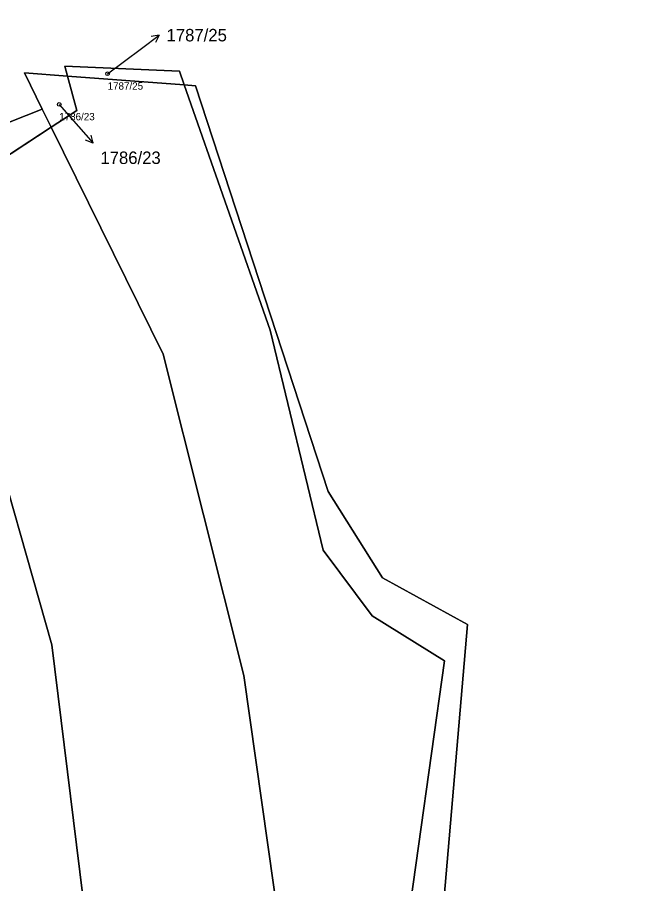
# Model space of a CAD drawing. Extents: x -762274 to -759271, y -1061928 to -1059060.
# Drawn here: x -760757.7 to -760671, y -1060783.7 to -1060665.7 of the extents above; entities that cross this region are included whole.
import ezdxf

# ---------------------------------------------------------------- set-up
doc = ezdxf.new("R2010")
doc.units = 0
for name, color, linetype in [('Definiční body', 7, 'Continuous'), ('Hranice parcel', 7, 'Continuous'), ('Parcelní čísla', 7, 'Continuous'), ('Polygon parcely', 7, 'Continuous'), ('Pop  PČ popisy', 7, 'Continuous')]:
    doc.layers.add(name, color=color, linetype=linetype)

msp = doc.modelspace()

# ---------------------------------------------------------------- linework, layer by layer
at = {"layer": 'Definiční body'}
for centre in [(-760745.36, -1060673.41), (-760751.95, -1060677.58)]:
    msp.add_circle(centre, 0.25, dxfattribs=at)
at = {"layer": 'Hranice parcel'}
for p, q in [((-760750.83, -1060673.71), (-760734.92, -1060674.92)), ((-760758.64, -1060679.96), (-760754.25, -1060678.21)), ((-760753.03, -1060680.68), (-760754.25, -1060678.21)), ((-760772.25, -1060693.27), (-760753.03, -1060680.68))]:
    msp.add_line(p, q, dxfattribs=at)
for points in [[(-760750.83, -1060673.71), (-760751.19, -1060672.36), (-760735.57, -1060673.05), (-760734.92, -1060674.92)], [(-760754.25, -1060678.21), (-760756.67, -1060673.27), (-760750.83, -1060673.71)], [(-760753.03, -1060680.68), (-760749.57, -1060678.41), (-760750.83, -1060673.71)], [(-760734.92, -1060674.92), (-760733.39, -1060675.03), (-760715.3, -1060730.31), (-760707.94, -1060742.06), (-760696.32, -1060748.41), (-760703.91, -1060837.01), (-760668.84, -1060832.96)], [(-760734.92, -1060674.92), (-760723.2, -1060708.32), (-760716.02, -1060738.29), (-760709.31, -1060747.22), (-760699.47, -1060753.35), (-760704.8, -1060791.21), (-760705.92, -1060849.89), (-760673.31, -1060842.96), (-760667.84, -1060837.01)], [(-760645.13, -1061088.59), (-760650.1, -1061061.32), (-760664.65, -1061001.79), (-760672.93, -1060975.78), (-760694.37, -1060912.31), (-760708.34, -1060872.72), (-760712.07, -1060859.46), (-760726.82, -1060755.34), (-760737.78, -1060711.59), (-760753.03, -1060680.68)], [(-760671.11, -1061112.95), (-760676.92, -1061090), (-760686.16, -1061050.39), (-760694.9, -1061021.27), (-760715.88, -1060957.32), (-760730.31, -1060912.84), (-760736.48, -1060884.78), (-760752.94, -1060751.18), (-760762.38, -1060718.06), (-760772.25, -1060693.27)]]:
    msp.add_lwpolyline(points, dxfattribs=at)
at = {"layer": 'Polygon parcely'}
for points in [[(-760760.17, -1060659.78), (-760785.98, -1060669.61), (-760804.86, -1060680.59), (-760758.64, -1060679.96), (-760754.25, -1060678.21), (-760756.67, -1060673.27), (-760750.83, -1060673.71), (-760751.19, -1060672.36), (-760735.57, -1060673.05), (-760734.92, -1060674.92), (-760733.39, -1060675.03), (-760715.3, -1060730.31), (-760707.94, -1060742.06), (-760696.32, -1060748.41), (-760703.91, -1060837.01), (-760668.84, -1060832.96)], [(-760667.84, -1060837.01), (-760673.31, -1060842.96), (-760705.92, -1060849.89), (-760704.8, -1060791.21), (-760699.47, -1060753.35), (-760709.31, -1060747.22), (-760716.02, -1060738.29), (-760723.2, -1060708.32), (-760734.92, -1060674.92), (-760750.83, -1060673.71), (-760749.57, -1060678.41), (-760753.03, -1060680.68), (-760737.78, -1060711.59), (-760726.82, -1060755.34), (-760712.07, -1060859.46), (-760708.34, -1060872.72), (-760694.37, -1060912.31), (-760672.93, -1060975.78), (-760664.65, -1061001.79)]]:
    msp.add_lwpolyline(points, dxfattribs=at)
for points in [[(-760734.92, -1060674.92), (-760735.57, -1060673.05), (-760751.19, -1060672.36), (-760750.83, -1060673.71)], [(-760749.57, -1060678.41), (-760750.83, -1060673.71), (-760756.67, -1060673.27), (-760754.25, -1060678.21), (-760753.03, -1060680.68)], [(-760705.92, -1060849.89), (-760673.31, -1060842.96), (-760667.84, -1060837.01), (-760668.84, -1060832.96), (-760703.91, -1060837.01), (-760696.32, -1060748.41), (-760707.94, -1060742.06), (-760715.3, -1060730.31), (-760733.39, -1060675.03), (-760734.92, -1060674.92), (-760723.2, -1060708.32), (-760716.02, -1060738.29), (-760709.31, -1060747.22), (-760699.47, -1060753.35), (-760704.8, -1060791.21)], [(-760753.03, -1060680.68), (-760754.25, -1060678.21), (-760758.64, -1060679.96), (-760769, -1060685.23), (-760774.27, -1060688.19), (-760772.25, -1060693.27)], [(-760650.1, -1061061.32), (-760664.65, -1061001.79), (-760672.93, -1060975.78), (-760694.37, -1060912.31), (-760708.34, -1060872.72), (-760712.07, -1060859.46), (-760726.82, -1060755.34), (-760737.78, -1060711.59), (-760753.03, -1060680.68), (-760772.25, -1060693.27), (-760762.38, -1060718.06), (-760752.94, -1060751.18), (-760736.48, -1060884.78), (-760730.31, -1060912.84), (-760715.88, -1060957.32), (-760694.9, -1061021.27), (-760686.16, -1061050.39), (-760676.92, -1061090), (-760671.11, -1061112.95), (-760645.13, -1061088.59)], [(-760686.16, -1061050.39), (-760694.9, -1061021.27), (-760715.88, -1060957.32), (-760730.31, -1060912.84), (-760736.48, -1060884.78), (-760752.94, -1060751.18), (-760762.38, -1060718.06), (-760772.25, -1060693.27), (-760794.19, -1060707.65), (-760789.03, -1060737.19), (-760791.71, -1060738.63), (-760776.6, -1060798.8), (-760765.19, -1060882.21), (-760755.87, -1060927.84), (-760744.11, -1060965.44), (-760725.59, -1061027.5), (-760716.96, -1061057.93), (-760711.41, -1061081.9), (-760702.91, -1061119.89), (-760699.65, -1061136.13), (-760671.11, -1061112.95), (-760676.92, -1061090)]]:
    msp.add_lwpolyline(points, close=True, dxfattribs=at)
at = {"layer": 'Pop  PČ popisy'}
for p, q in [((-760740.73, -1060669.94), (-760738.33, -1060668.13)), ((-760738.33, -1060668.13), (-760739.43, -1060668.34)), ((-760738.33, -1060668.13), (-760738.83, -1060669.14)), ((-760745.36, -1060673.41), (-760740.73, -1060669.94)), ((-760751.95, -1060677.58), (-760749.31, -1060680.6)), ((-760749.31, -1060680.6), (-760747.34, -1060682.86)), ((-760747.34, -1060682.86), (-760748.38, -1060682.44)), ((-760747.34, -1060682.86), (-760747.62, -1060681.78))]:
    msp.add_line(p, q, dxfattribs=at)

# ---------------------------------------------------------------- texts
at = {"layer": 'Definiční body'}
for s, p in [('1787/25', (-760745.36, -1060675.57)), ('1786/23', (-760751.95, -1060679.74))]:
    msp.add_text(s, height=1, dxfattribs=at).set_placement(p)
at = {"layer": 'Parcelní čísla'}
for s, p in [('1787/25', (-760737.33, -1060668.99)), ('1786/23', (-760746.34, -1060685.69))]:
    msp.add_text(s, height=1.7, dxfattribs=at).set_placement(p)

doc.saveas('drawing.dxf')
